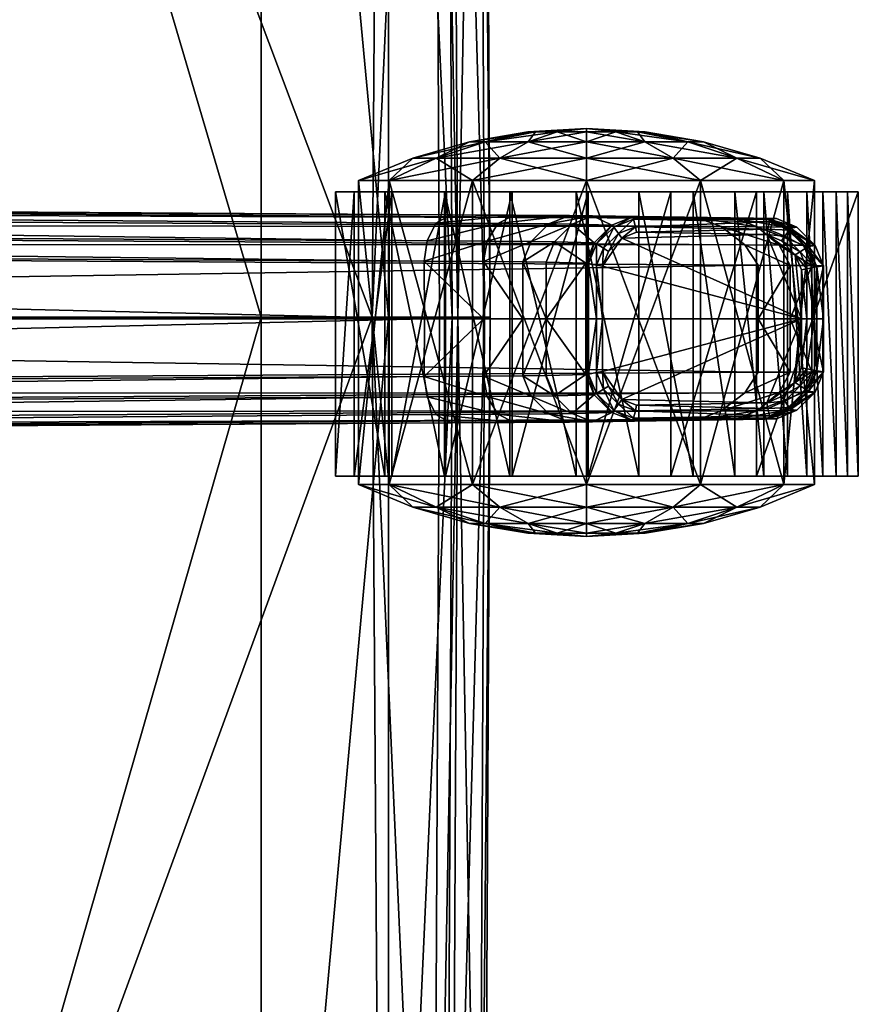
# Model space of a CAD drawing. Header units: inches. Extents: x 82 to 767, y -5 to 263.
# Tile 237 of 656: x 570.02 to 573.06, y 119.04 to 122.61. Entities that reach past the tile are written whole.
import ezdxf

# ---------------------------------------------------------------- set-up
doc = ezdxf.new("R2010")
doc.units = ezdxf.units.IN
doc.header["$MEASUREMENT"] = 0
for name, color, linetype in [('A-FURN-3-COLLECTION-SEAT-BASE', 254, 'Continuous'), ('A-FURN-3-COLLECTION-SEAT-CASTER', 250, 'Continuous'), ('A-FURN-3-COLLECTION-SEAT-CUSHION', 12, 'Continuous')]:
    doc.layers.add(name, color=color, linetype=linetype)

# ---------------------------------------------------------------- blocks, each defined once
blk = doc.blocks.new('HCCE-LTUS-LA5XC-3D-3')
at = {"layer": 'A-FURN-3-COLLECTION-SEAT-BASE'}
mesh = blk.add_polyface(dxfattribs=at)
corners = [(2.9926, 10.4455, 27.8376), (2.9187, 10.4281, 27.8397), (3.07, 10.6688, 27.8371), (0.5773, 0.4246, 9.0372), (13.0659, 0.3499, 4.5306), (12.9805, 0.4157, 4.491), (0.6455, 0.491, 8.967), (0.762, 0.5114, 7.5418), (11.9452, 0.4289, 4.2062), (11.9145, 0.3649, 4.1484), (0.6946, 0.4263, 7.4592), (12.4403, 0.4248, 3.5388), (12.584, 0.421, 2.0187), (12.5196, 0.3575, 2.0196), (11.9994, 0.4591, 4.2669), (0.7709, 0.531, 7.5942), (12.5141, 0.4548, 3.5732), (12.6583, 0.4509, 2.0175), (12.8976, 0.4469, 4.4413), (0.7878, 0.5192, 8.7922), (0.6455, 0.491, 8.967), (13.2549, 0.4136, 4.1036), (13.2311, 0.4103, 2.0203), (13.1574, 0.4417, 2.0215), (13.1805, 0.4448, 4.0419), (13.0297, 0.446, 4.3498), (13.1109, 0.4148, 4.4), (13.2125, 0.414, 4.2565), (13.1382, 0.4452, 4.1967), (12.1318, 0.3635, 3.9937), (12.1698, 0.4275, 4.0499), (12.3558, 0.4259, 3.7992), (12.4303, 0.4559, 3.8396), (12.2299, 0.4576, 4.1098), (12.291, 0.3622, 3.7791), (12.6616, 0.4425, 1.9974), (12.6691, 0.4156, 1.9706), (12.6081, 0.3909, 1.9717), (12.5905, 0.414, 1.9987), (13.2261, 0.4033, 2.0001), (13.2105, 0.3808, 1.9735), (13.1494, 0.4068, 1.9747), (13.1554, 0.4334, 2.0013), (12.6736, 0.3954, 1.9623), (4.7895, 12.6106, 4.491), (4.7609, 12.7144, 4.5306), (0.1067, 1.1253, 9.0372), (4.3393, 11.6429, 4.1484), (4.4102, 11.6471, 4.2062), (0.2569, 1.2634, 7.5418), (0.0272, 1.1239, 9.0687), (4.7103, 12.7867, 4.5466), (4.4586, 11.6859, 4.2669), (0.194, 1.1632, 8.967), (4.7871, 12.522, 4.4413), (0.2738, 1.2843, 8.7922), (4.5308, 12.86, 4.5466), (-0.2034, 1.2727, 9.0687)]
mesh.append_faces([[corners[k] for k in face] for face in [(50, 45, 51), (53, 54, 44)]], dxfattribs={"vtx0": -1})
mesh.append_faces([[corners[k] for k in face] for face in [(6, 18, 20)]], dxfattribs={"vtx0": -1, "vtx1": -1})
mesh.append_faces([[corners[k] for k in face] for face in [(0, 1, 2)]], dxfattribs={"vtx0": -1, "vtx2": -1})
mesh.append_faces([[corners[k] for k in face] for face in [(3, 4, 5), (5, 6, 3), (7, 8, 9), (9, 10, 7), (11, 12, 13), (14, 8, 7), (7, 15, 14), (16, 17, 12), (12, 11, 16), (6, 5, 18), (18, 19, 20), (21, 22, 23), (23, 24, 21), (25, 26, 27), (27, 28, 25), (18, 5, 26), (26, 25, 18), (28, 27, 21), (21, 24, 28), (29, 30, 31), (32, 31, 30), (30, 33, 32), (34, 31, 11), (16, 11, 31), (31, 32, 16), (9, 8, 30), (33, 30, 8), (8, 14, 33), (16, 24, 23), (23, 17, 16), (24, 16, 32), (32, 28, 24), (25, 28, 32), (32, 33, 25), (18, 25, 33), (33, 14, 18), (19, 18, 14), (14, 15, 19), (35, 36, 37), (37, 38, 35), (39, 40, 41), (41, 42, 39), (36, 35, 42), (42, 41, 36), (17, 35, 38), (38, 12, 17), (22, 39, 42), (42, 23, 22), (43, 36, 41), (35, 17, 23), (23, 42, 35), (44, 45, 46), (47, 48, 49), (49, 48, 52), (52, 54, 55), (51, 56, 57)]], dxfattribs={"vtx2": -1})
mesh = blk.add_polyface(dxfattribs=at)
corners = [(12.3452, 0.0818, 3.525), (12.4888, 0.0818, 2.02), (12.4888, -0.1202, 2.02), (12.1184, -0.1259, 3.9671), (12.1184, 0.0818, 3.9671), (12.2613, 0.0818, 3.7745), (12.2613, -0.1248, 3.7745), (12.4987, -0.1185, 2.0003), (12.4987, 0.0818, 2.0003), (12.5286, 0.0818, 1.9731), (12.5286, -0.113, 1.9731), (12.5492, 0.0818, 1.9651), (0.5459, -0.1879, 7.4151), (0.5965, 0.0818, 7.4151), (11.9039, 0.0818, 4.1196), (11.9038, -0.1273, 4.1196), (13.1137, -0.1121, 4.5466), (13.1137, 0.0818, 4.5466), (0.5965, 0.0818, 9.0687), (12.4888, 0.2838, 2.02), (12.3452, 0.2874, 3.525), (12.5196, 0.3575, 2.0196), (12.376, 0.3611, 3.5262), (12.4403, 0.4248, 3.5388), (0.5459, 0.3516, 9.0687), (13.1137, 0.2758, 4.5466), (13.0659, 0.3499, 4.5306), (0.5773, 0.4246, 9.0372), (0.5459, 0.3516, 9.0687), (0.6946, 0.4263, 7.4592), (11.9145, 0.3649, 4.1484), (11.9038, 0.291, 4.1196), (0.5459, 0.3516, 7.4151), (12.1184, 0.2896, 3.9671), (12.2613, 0.2884, 3.7745), (12.3558, 0.4259, 3.7992), (12.291, 0.3622, 3.7791), (12.1318, 0.3635, 3.9937), (12.1698, 0.4275, 4.0499), (12.5905, 0.414, 1.9987), (12.6081, 0.3909, 1.9717), (12.5539, 0.3373, 1.9726), (12.5283, 0.3529, 1.9998), (12.5286, 0.2766, 1.9731), (12.4987, 0.2822, 2.0003), (12.584, 0.421, 2.0187), (12.5492, 0.2726, 1.9651), (12.6691, 0.4156, 1.9706), (12.6736, 0.3954, 1.9623), (12.6201, 0.3739, 1.9635), (12.5715, 0.3259, 1.9646)]
mesh.append_faces([[corners[k] for k in face] for face in [(24, 26, 28)]], dxfattribs={"vtx0": -1, "vtx1": -1})
mesh.append_faces([[corners[k] for k in face] for face in [(0, 1, 2), (3, 4, 5), (6, 5, 0), (7, 8, 9), (10, 9, 11), (2, 1, 8), (12, 13, 14), (15, 14, 4), (16, 17, 18), (19, 1, 0), (0, 20, 19), (21, 22, 23), (24, 25, 26), (26, 27, 28), (29, 30, 31), (31, 32, 29), (22, 21, 19), (19, 20, 22), (5, 4, 33), (33, 34, 5), (35, 36, 37), (33, 37, 36), (36, 34, 33), (0, 5, 34), (34, 20, 0), (23, 22, 36), (31, 30, 37), (37, 33, 31), (38, 37, 30), (34, 36, 22), (22, 20, 34), (39, 40, 41), (41, 42, 39), (42, 41, 43), (43, 44, 42), (9, 8, 44), (44, 43, 9), (45, 39, 42), (42, 21, 45), (21, 42, 44), (44, 19, 21), (11, 9, 43), (43, 46, 11), (47, 48, 49), (49, 40, 47), (40, 49, 50), (50, 41, 40), (41, 50, 46), (46, 43, 41), (8, 1, 19), (19, 44, 8), (32, 31, 14), (14, 13, 32), (46, 50, 49), (31, 33, 4), (4, 14, 31), (25, 24, 18), (18, 17, 25)]], dxfattribs={"vtx2": -1})
mesh = blk.add_polyface(dxfattribs=at)
corners = [(13.2911, -0.0996, 1.9719), (13.2911, 0.0818, 1.9719), (13.3181, 0.0818, 1.9986), (13.2709, -0.0956, 1.9636), (13.2709, 0.0818, 1.9636), (13.3181, -0.1049, 1.9986), (13.3266, 0.0818, 2.0187), (12.5492, 0.0818, 1.9651), (12.5492, -0.109, 1.9651), (13.3266, -0.1065, 2.0187), (13.3515, 0.0818, 4.2102), (13.3515, -0.1103, 4.2102), (13.3091, 0.0818, 4.349), (13.3091, -0.1107, 4.349), (13.2305, 0.0818, 4.4601), (13.2305, -0.1113, 4.4601), (13.1137, 0.0818, 4.5466), (13.3206, 0.348, 4.1709), (13.2962, 0.3443, 2.0192), (13.2311, 0.4103, 2.0203), (13.2549, 0.4136, 4.1036), (13.3515, 0.2739, 4.2102), (13.3266, 0.2702, 2.0187), (13.2781, 0.3484, 4.3172), (13.2125, 0.414, 4.2565), (13.1109, 0.4148, 4.4), (13.19, 0.3491, 4.4416), (13.3091, 0.2744, 4.349), (13.2305, 0.275, 4.4601), (12.9805, 0.4157, 4.491), (13.0659, 0.3499, 4.5306), (13.1137, 0.2758, 4.5466), (13.2911, 0.2632, 1.9719), (13.3181, 0.2685, 1.9986), (13.2659, 0.3246, 1.9724), (13.2889, 0.3396, 1.9991), (13.2105, 0.3808, 1.9735), (13.2261, 0.4033, 2.0001), (13.2709, 0.2592, 1.9636), (13.1494, 0.4068, 1.9747), (13.145, 0.3867, 1.9664), (12.6736, 0.3954, 1.9623), (13.2487, 0.3132, 1.9641), (13.1988, 0.3638, 1.9652), (12.6201, 0.3739, 1.9635), (12.5492, 0.2726, 1.9651)]
mesh.append_faces([[corners[k] for k in face] for face in [(40, 42, 4), (44, 40, 4), (45, 44, 4)]], dxfattribs={"vtx0": -1, "vtx1": -1, "vtx2": -1})
mesh.append_faces([[corners[k] for k in face] for face in [(7, 4, 8), (7, 45, 4)]], dxfattribs={"vtx1": -1})
mesh.append_faces([[corners[k] for k in face] for face in [(0, 1, 2), (3, 4, 1), (5, 2, 6), (9, 6, 10), (11, 10, 12), (13, 12, 14), (15, 14, 16), (17, 18, 19), (19, 20, 17), (21, 22, 18), (18, 17, 21), (23, 24, 25), (25, 26, 23), (27, 23, 26), (26, 28, 27), (17, 20, 24), (24, 23, 17), (21, 17, 23), (23, 27, 21), (26, 25, 29), (29, 30, 26), (28, 26, 30), (30, 31, 28), (32, 33, 2), (2, 1, 32), (33, 32, 34), (34, 35, 33), (35, 34, 36), (36, 37, 35), (38, 32, 1), (1, 4, 38), (22, 33, 35), (35, 18, 22), (18, 35, 37), (37, 19, 18), (39, 40, 41), (33, 22, 6), (6, 2, 33), (32, 38, 42), (42, 34, 32), (34, 42, 43), (43, 36, 34), (36, 43, 40), (40, 39, 36), (44, 41, 40), (40, 43, 42), (42, 38, 4), (22, 21, 10), (10, 6, 22), (21, 27, 12), (12, 10, 21), (27, 28, 14), (14, 12, 27), (28, 31, 16), (16, 14, 28)]], dxfattribs={"vtx2": -1})
mesh = blk.add_polyface(dxfattribs=at)
corners = [(1.6733, -5.8736, 17.5225), (1.6713, -7.1615, 17.5775), (1.6449, -7.1615, 17.4678), (1.6471, -5.8736, 17.4134), (0.5773, -0.261, 9.0372), (0.6455, -0.3274, 8.967), (12.9805, -0.252, 4.491), (13.0659, -0.1863, 4.5306), (0.762, -0.3478, 7.5418), (0.6946, -0.2627, 7.4592), (11.9145, -0.2012, 4.1484), (11.9452, -0.2653, 4.2062), (0.5459, -0.188, 9.0687), (0.5459, -0.188, 9.0687), (11.9994, -0.2955, 4.2669), (0.7709, -0.3674, 7.5942), (0.6455, -0.3274, 8.967), (0.7878, -0.3555, 8.7922), (12.8976, -0.2832, 4.4413), (0.5459, -0.1879, 7.4151), (11.9038, -0.1273, 4.1196), (11.9039, 0.0818, 4.1196), (0.5965, 0.0818, 9.0687), (13.1137, -0.1121, 4.5466), (4.8214, -12.4329, 4.491), (0.1967, -0.9973, 8.967), (0.1094, -0.9596, 9.0372), (4.7931, -12.5368, 4.5306), (0.0299, -0.9584, 9.0687), (0.26, -1.0974, 7.5418), (0.2814, -1.0981, 7.5942), (4.4882, -11.5091, 4.2669), (4.8188, -12.3443, 4.4413), (0.2769, -1.1182, 8.7922), (0.1967, -0.9973, 8.967), (1.9237, -7.4231, 15.5337), (1.9173, -7.4417, 15.6551), (2.0316, -7.9969, 15.6395), (1.8506, -7.4554, 15.7573), (1.9274, -8.0161, 15.7992), (1.7414, -7.4603, 15.8128), (1.7571, -8.0231, 15.8859), (1.7414, -7.4603, 15.8128), (1.6192, -7.4554, 15.8068), (1.5662, -8.0161, 15.8765), (1.7944, -7.9254, 15.1775), (1.6035, -7.9184, 15.1681), (1.6432, -7.3859, 15.3537), (1.7655, -7.3909, 15.3597), (1.9548, -7.9445, 15.2806), (1.8682, -7.4045, 15.4256), (2.0416, -7.9707, 15.4497), (1.8577, -1.6545, 15.7908), (1.7354, -1.6545, 15.7846), (1.6263, -1.6545, 15.8403), (1.5535, -1.6545, 16.0655), (1.6093, -1.6545, 16.1745), (1.7121, -1.6545, 16.2411), (1.8344, -1.6545, 16.2473), (1.9435, -1.6545, 16.1916), (2.0101, -1.6545, 16.0888), (2.0163, -1.6545, 15.9665), (1.9606, -1.6545, 15.8574), (2.0163, -1.6545, 15.9665), (2.0101, -1.6545, 16.0888), (2.0163, -1.6545, 15.9665), (2.0101, -1.6545, 16.0888), (1.9435, -1.6545, 16.1916), (2.0101, -1.6545, 16.0888), (1.9435, -1.6545, 16.1916), (1.8344, -1.6545, 16.2473), (1.9435, -1.6545, 16.1916), (1.8344, -1.6545, 16.2473), (1.7121, -1.6545, 16.2411), (1.7414, -7.4603, 15.8128), (1.8344, -1.6545, 16.2473), (1.7121, -1.6545, 16.2411), (1.6093, -1.6545, 16.1745), (1.6263, -1.6545, 15.8403), (1.7354, -1.6545, 15.7846), (1.7354, -1.6545, 15.7846), (1.8577, -1.6545, 15.7908), (1.7354, -1.6545, 15.7846), (1.8577, -1.6545, 15.7908), (1.9606, -1.6545, 15.8574), (1.8577, -1.6545, 15.7908), (1.9606, -1.6545, 15.8574), (2.0163, -1.6545, 15.9665), (1.9606, -1.6545, 15.8574)]
mesh.append_faces([[corners[k] for k in face] for face in [(5, 18, 6)]], dxfattribs={"vtx0": -1})
mesh.append_faces([[corners[k] for k in face] for face in [(25, 32, 34)]], dxfattribs={"vtx0": -1, "vtx1": -1})
mesh.append_faces([[corners[k] for k in face] for face in [(54, 55, 57), (57, 59, 61), (54, 57, 61), (52, 54, 61)]], dxfattribs={"vtx0": -1, "vtx1": -1, "vtx2": -1})
mesh.append_faces([[corners[k] for k in face] for face in [(62, 52, 61)]], dxfattribs={"vtx1": -1})
mesh.append_faces([[corners[k] for k in face] for face in [(13, 12, 7), (5, 16, 18)]], dxfattribs={"vtx1": -1, "vtx2": -1})
mesh.append_faces([[corners[k] for k in face] for face in [(0, 1, 2), (2, 3, 0), (4, 5, 6), (6, 7, 4), (8, 9, 10), (10, 11, 8), (12, 4, 7), (14, 15, 8), (8, 11, 14), (16, 17, 18), (9, 19, 20), (20, 10, 9), (17, 15, 14), (14, 18, 17), (21, 20, 19), (22, 13, 23), (24, 25, 26), (27, 26, 28), (29, 30, 31), (32, 33, 34), (31, 30, 33), (35, 36, 37), (36, 38, 39), (38, 40, 41), (42, 43, 44), (45, 46, 47), (47, 48, 45), (49, 45, 48), (48, 50, 49), (51, 49, 50), (50, 35, 51), (52, 53, 54), (55, 56, 57), (57, 58, 59), (59, 60, 61), (63, 64, 36), (36, 35, 65), (66, 67, 38), (38, 36, 68), (69, 70, 40), (40, 38, 71), (72, 73, 43), (43, 74, 75), (43, 76, 77), (78, 79, 47), (80, 81, 48), (48, 47, 82), (83, 84, 50), (50, 48, 85), (86, 87, 35), (35, 50, 88)]], dxfattribs={"vtx2": -1})
mesh = blk.add_polyface(dxfattribs=at)
corners = [(12.4888, -0.1202, 2.02), (12.3452, -0.1237, 3.525), (12.3452, 0.0818, 3.525), (12.4403, -0.2612, 3.5388), (12.376, -0.1974, 3.5262), (12.5196, -0.1939, 2.0196), (12.584, -0.2574, 2.0187), (0.5459, -0.188, 9.0687), (13.0659, -0.1863, 4.5306), (13.1137, -0.1121, 4.5466), (12.5141, -0.2911, 3.5732), (12.6583, -0.2872, 2.0175), (12.2613, 0.0818, 3.7745), (12.2613, -0.1248, 3.7745), (12.1184, -0.1259, 3.9671), (12.3558, -0.2623, 3.7992), (12.1698, -0.2638, 4.0499), (12.1318, -0.1998, 3.9937), (12.291, -0.1985, 3.7791), (12.4303, -0.2923, 3.8396), (12.2299, -0.294, 4.1098), (11.9038, -0.1273, 4.1196), (11.9145, -0.2012, 4.1484), (11.9452, -0.2653, 4.2062), (11.9994, -0.2955, 4.2669), (13.1574, -0.2781, 2.0215), (13.1805, -0.2811, 4.0419), (13.0297, -0.2824, 4.3498), (12.8976, -0.2832, 4.4413), (12.6616, -0.2789, 1.9974), (12.5905, -0.2504, 1.9987), (12.6081, -0.2273, 1.9717), (12.6691, -0.2519, 1.9706), (12.5283, -0.1893, 1.9998), (12.5539, -0.1736, 1.9726), (12.4987, -0.1185, 2.0003), (12.5286, -0.113, 1.9731), (12.5286, 0.0818, 1.9731), (13.1554, -0.2697, 2.0013), (12.5492, 0.0818, 1.9651), (12.5492, -0.109, 1.9651), (12.6201, -0.2102, 1.9635), (12.6736, -0.2318, 1.9623), (12.5715, -0.1623, 1.9646), (12.4987, 0.0818, 2.0003), (13.145, -0.2231, 1.9664), (13.2709, 0.0818, 1.9636), (12.1184, 0.0818, 3.9671)]
mesh.append_faces([[corners[k] for k in face] for face in [(7, 8, 9)]], dxfattribs={"vtx0": -1})
mesh.append_faces([[corners[k] for k in face] for face in [(46, 41, 40)]], dxfattribs={"vtx0": -1, "vtx1": -1, "vtx2": -1})
mesh.append_faces([[corners[k] for k in face] for face in [(0, 1, 2), (3, 4, 5), (5, 6, 3), (10, 3, 6), (6, 11, 10), (4, 1, 0), (0, 5, 4), (12, 13, 14), (15, 16, 17), (17, 18, 15), (14, 13, 18), (18, 17, 14), (19, 20, 16), (16, 15, 19), (2, 1, 13), (3, 15, 18), (18, 4, 3), (21, 14, 17), (17, 22, 21), (10, 19, 15), (15, 3, 10), (16, 23, 22), (22, 17, 16), (13, 1, 4), (4, 18, 13), (20, 24, 23), (23, 16, 20), (10, 11, 25), (19, 10, 26), (27, 20, 19), (28, 24, 20), (20, 27, 28), (29, 30, 31), (31, 32, 29), (30, 33, 34), (34, 31, 30), (33, 35, 36), (36, 34, 33), (37, 36, 35), (38, 29, 32), (11, 6, 30), (30, 29, 11), (6, 5, 33), (33, 30, 6), (5, 0, 35), (35, 33, 5), (39, 40, 36), (32, 31, 41), (41, 42, 32), (31, 34, 43), (43, 41, 31), (34, 36, 40), (40, 43, 34), (44, 35, 0), (25, 11, 29), (45, 42, 41), (41, 43, 40), (47, 14, 21)]], dxfattribs={"vtx2": -1})
mesh = blk.add_polyface(dxfattribs=at)
corners = [(13.3206, -0.1843, 4.1709), (13.2549, -0.2499, 4.1036), (13.2311, -0.2467, 2.0203), (13.2962, -0.1807, 2.0192), (13.3515, -0.1103, 4.2102), (13.3266, -0.1065, 2.0187), (13.1805, -0.2811, 4.0419), (13.1574, -0.2781, 2.0215), (13.2781, -0.1848, 4.3172), (13.19, -0.1855, 4.4416), (13.1109, -0.2512, 4.4), (13.2125, -0.2504, 4.2565), (13.0297, -0.2824, 4.3498), (13.1382, -0.2816, 4.1967), (13.3091, -0.1107, 4.349), (13.2305, -0.1113, 4.4601), (12.8976, -0.2832, 4.4413), (12.9805, -0.252, 4.491), (13.0659, -0.1863, 4.5306), (13.1137, -0.1121, 4.5466), (12.5141, -0.2911, 3.5732), (12.4303, -0.2923, 3.8396), (13.3181, 0.0818, 1.9986), (13.3181, -0.1049, 1.9986), (13.2911, -0.0996, 1.9719), (13.2889, -0.176, 1.9991), (13.2659, -0.1609, 1.9724), (13.2261, -0.2396, 2.0001), (13.2105, -0.2171, 1.9735), (13.1554, -0.2697, 2.0013), (13.1494, -0.2432, 1.9747), (12.6691, -0.2519, 1.9706), (13.2911, 0.0818, 1.9719), (13.2709, -0.0956, 1.9636), (12.6736, -0.2318, 1.9623), (13.145, -0.2231, 1.9664), (13.3266, 0.0818, 2.0187), (13.2487, -0.1496, 1.9641), (13.1988, -0.2001, 1.9652), (12.6616, -0.2789, 1.9974), (13.2709, 0.0818, 1.9636), (12.6201, -0.2102, 1.9635), (13.3515, 0.0818, 4.2102), (13.3091, 0.0818, 4.349), (13.2305, 0.0818, 4.4601), (13.1137, 0.0818, 4.5466)]
mesh.append_faces([[corners[k] for k in face] for face in [(40, 37, 35), (40, 35, 41)]], dxfattribs={"vtx0": -1, "vtx1": -1, "vtx2": -1})
mesh.append_faces([[corners[k] for k in face] for face in [(0, 1, 2), (2, 3, 0), (4, 0, 3), (3, 5, 4), (1, 6, 7), (7, 2, 1), (8, 9, 10), (10, 11, 8), (12, 13, 11), (11, 10, 12), (14, 15, 9), (9, 8, 14), (0, 8, 11), (11, 1, 0), (16, 12, 10), (10, 17, 16), (4, 14, 8), (8, 0, 4), (9, 18, 17), (17, 10, 9), (13, 6, 1), (1, 11, 13), (15, 19, 18), (18, 9, 15), (7, 6, 20), (6, 13, 21), (21, 13, 12), (22, 23, 24), (23, 25, 26), (26, 24, 23), (25, 27, 28), (28, 26, 25), (27, 29, 30), (30, 28, 27), (31, 30, 29), (32, 24, 33), (5, 3, 25), (25, 23, 5), (3, 2, 27), (27, 25, 3), (2, 7, 29), (29, 27, 2), (34, 35, 30), (30, 31, 34), (36, 5, 23), (24, 26, 37), (37, 33, 24), (26, 28, 38), (38, 37, 26), (28, 30, 35), (35, 38, 28), (39, 29, 7), (40, 33, 37), (37, 38, 35), (42, 4, 5), (43, 14, 4), (44, 15, 14), (45, 19, 15)]], dxfattribs={"vtx2": -1})
at = {"layer": 'A-FURN-3-COLLECTION-SEAT-CASTER'}
mesh = blk.add_polyface(dxfattribs=at)
corners = [(12.4917, 0.7592, 1.0279), (12.4917, 0.7711, 0.8146), (12.3851, 0.7592, 0.9993), (12.3071, 0.7592, 0.9212), (12.2785, 0.7592, 0.8146), (12.3071, 0.7592, 0.708), (12.3851, 0.7592, 0.6299), (12.4917, 0.7592, 0.6014), (12.5984, 0.7592, 0.6299), (12.6764, 0.7592, 0.708), (12.705, 0.7592, 0.8146), (4.1631, 11.9939, 0.8146), (4.3764, 12.0059, 0.8146), (4.3478, 12.0059, 0.9212), (4.2697, 12.0059, 0.9993), (4.1631, 12.0059, 1.0279), (4.0565, 12.0059, 0.9993), (3.9784, 12.0059, 0.9212), (3.9499, 12.0059, 0.8146), (3.9784, 12.0059, 0.708), (4.0565, 12.0059, 0.6299), (4.1631, 12.0059, 0.6014), (4.2697, 12.0059, 0.6299), (4.3478, 12.0059, 0.708), (4.5302, 12.0416, 1.0265), (4.587, 12.0416, 0.8146), (4.375, 12.0416, 1.1817), (4.1631, 12.0416, 1.2384), (3.9512, 12.0416, 1.1817), (3.7961, 12.0416, 1.0265), (3.7393, 12.0416, 0.8146), (3.7961, 12.0416, 0.6027), (3.9512, 12.0416, 0.4475), (4.1631, 12.0416, 0.3908), (4.375, 12.0416, 0.4475), (4.5302, 12.0416, 0.6027), (4.708, 12.1005, 1.1292)]
mesh.append_faces([[corners[k] for k in face] for face in [(0, 1, 2), (2, 1, 3), (3, 1, 4), (4, 1, 5), (5, 1, 6), (6, 1, 7), (7, 1, 8), (8, 1, 9), (9, 1, 10), (11, 12, 13), (11, 13, 14), (11, 14, 15), (11, 15, 16), (11, 16, 17), (11, 17, 18), (11, 18, 19), (11, 19, 20), (11, 20, 21), (11, 21, 22), (11, 22, 23), (11, 23, 12)]])
mesh.append_faces([[corners[k] for k in face] for face in [(24, 13, 12), (12, 25, 24), (26, 14, 13), (13, 24, 26), (27, 15, 14), (14, 26, 27), (28, 16, 15), (15, 27, 28), (29, 17, 16), (16, 28, 29), (30, 18, 17), (31, 19, 18), (32, 20, 19), (19, 31, 32), (33, 21, 20), (20, 32, 33), (34, 22, 21), (21, 33, 34), (35, 23, 22), (22, 34, 35), (25, 12, 23), (23, 35, 25), (36, 24, 25)]], dxfattribs={"vtx2": -1})
mesh = blk.add_polyface(dxfattribs=at)
corners = [(13.1209, 0.6645, 0.8146), (12.9156, 0.7235, 0.8146), (12.8588, 0.7235, 1.0265), (13.0366, 0.6645, 1.1292), (12.7037, 0.7235, 1.1817), (12.8063, 0.6645, 1.3594), (12.4917, 0.7235, 1.2384), (12.4917, 0.6645, 1.4437), (12.2798, 0.7235, 1.1817), (12.1247, 0.7235, 1.0265), (11.9469, 0.6645, 1.1292), (12.1772, 0.6645, 1.3594), (12.0679, 0.7235, 0.8146), (11.8626, 0.6645, 0.8146), (12.1247, 0.7235, 0.6027), (11.9469, 0.6645, 0.5), (12.2798, 0.7235, 0.4475), (12.1772, 0.6645, 0.2698), (12.4917, 0.7235, 0.3908), (12.4917, 0.6645, 0.1855), (12.7037, 0.7235, 0.4475), (12.8063, 0.6645, 0.2698), (12.8588, 0.7235, 0.6027), (13.0366, 0.6645, 0.5), (12.6764, 0.7592, 0.9212), (12.705, 0.7592, 0.8146), (12.5984, 0.7592, 0.9993), (12.4917, 0.7592, 1.0279), (12.3851, 0.7592, 0.9993), (12.3071, 0.7592, 0.9212), (12.2785, 0.7592, 0.8146), (12.3071, 0.7592, 0.708), (12.3851, 0.7592, 0.6299), (12.4917, 0.7592, 0.6014), (12.5984, 0.7592, 0.6299), (12.6764, 0.7592, 0.708), (12.4917, 0.7711, 0.8146)]
mesh.append_faces([[corners[k] for k in face] for face in [(25, 36, 24), (24, 36, 26), (26, 36, 27)]])
mesh.append_faces([[corners[k] for k in face] for face in [(0, 1, 2), (3, 2, 4), (5, 4, 6), (7, 6, 8), (9, 10, 11), (11, 8, 9), (12, 13, 10), (10, 9, 12), (14, 15, 13), (13, 12, 14), (16, 17, 15), (15, 14, 16), (18, 19, 17), (17, 16, 18), (19, 18, 20), (21, 20, 22), (23, 22, 1), (24, 2, 1), (1, 25, 24), (26, 4, 2), (2, 24, 26), (27, 6, 4), (4, 26, 27), (28, 8, 6), (6, 27, 28), (29, 9, 8), (8, 28, 29), (30, 12, 9), (9, 29, 30), (31, 14, 12), (12, 30, 31), (32, 16, 14), (14, 31, 32), (33, 18, 16), (16, 32, 33), (34, 20, 18), (18, 33, 34), (35, 22, 20), (20, 34, 35), (25, 1, 22), (22, 35, 25)]], dxfattribs={"vtx2": -1})
mesh = blk.add_polyface(dxfattribs=at)
corners = [(12.4917, -0.519, 1.6412), (12.4917, 0.583, 1.6412), (12.0785, 0.583, 1.5304), (12.0785, -0.519, 1.5304), (11.7759, 0.583, 1.2279), (11.7759, -0.519, 1.2279), (11.6652, 0.583, 0.8146), (11.6652, -0.519, 0.8146), (11.7759, 0.583, 0.4013), (11.7759, -0.519, 0.4013), (12.0785, 0.583, 0.0988), (12.0785, -0.519, 0.0988), (12.4917, 0.583, -0.0119), (12.4917, -0.519, -0.0119), (12.905, 0.583, 0.0988), (12.4917, 0.6645, 1.4437), (12.905, 0.583, 1.5304), (12.1772, 0.6645, 1.3594), (11.9469, 0.6645, 1.1292), (11.8626, 0.6645, 0.8146), (11.9469, 0.6645, 0.5), (12.1772, 0.6645, 0.2698), (12.4917, 0.6645, 0.1855), (12.8063, 0.6645, 0.2698), (12.4917, 0.7235, 1.2384), (12.8063, 0.6645, 1.3594), (12.2798, 0.7235, 1.1817), (11.7612, 0.5417, 1.3461), (11.9774, 0.5417, 1.5742), (11.9774, -0.4884, 1.5742), (12.2139, 0.5417, 1.7042), (12.2139, -0.4884, 1.7042), (12.4542, 0.5417, 1.7532), (12.4542, -0.4884, 1.7532), (12.6814, 0.5417, 1.7383), (12.6814, -0.4884, 1.7383), (12.797, 0.5417, 1.9642), (12.4979, 0.5417, 1.9372), (12.4979, -0.4884, 1.9372), (12.222, 0.5417, 1.8781), (12.222, -0.4884, 1.8781), (11.9808, 0.5417, 1.7711), (11.9808, -0.4884, 1.7711), (11.7861, 0.5417, 1.6002), (11.7861, -0.4884, 1.6002), (11.6494, 0.5417, 1.3493), (11.6494, -0.4884, 1.3493), (11.5822, 0.5417, 1.0024), (11.5822, -0.4884, 1.0024), (11.7612, -0.4884, 1.3461)]
mesh.append_faces([[corners[k] for k in face] for face in [(27, 45, 43), (28, 43, 41), (30, 41, 39), (32, 39, 37)]], dxfattribs={"vtx0": -1, "vtx2": -1})
mesh.append_faces([[corners[k] for k in face] for face in [(28, 27, 43), (30, 28, 41), (32, 30, 39), (34, 32, 37)]], dxfattribs={"vtx1": -1, "vtx2": -1})
mesh.append_faces([[corners[k] for k in face] for face in [(0, 1, 2), (3, 2, 4), (5, 4, 6), (7, 6, 8), (9, 8, 10), (11, 10, 12), (13, 12, 14), (15, 1, 16), (17, 2, 1), (1, 15, 17), (18, 4, 2), (2, 17, 18), (19, 6, 4), (4, 18, 19), (20, 8, 6), (6, 19, 20), (21, 10, 8), (8, 20, 21), (22, 12, 10), (10, 21, 22), (12, 22, 23), (24, 15, 25), (26, 17, 15), (27, 28, 29), (28, 30, 31), (30, 32, 33), (32, 34, 35), (36, 37, 38), (37, 39, 40), (39, 41, 42), (41, 43, 44), (43, 45, 46), (45, 47, 48), (47, 27, 49), (27, 47, 45)]], dxfattribs={"vtx2": -1})
mesh = blk.add_polyface(dxfattribs=at)
corners = [(13.3183, -0.519, 0.8146), (13.3183, 0.583, 0.8146), (13.2076, 0.583, 1.2279), (13.2076, -0.519, 1.2279), (12.905, 0.583, 1.5304), (12.905, -0.519, 1.5304), (12.4917, 0.583, 1.6412), (12.905, -0.519, 0.0988), (12.905, 0.583, 0.0988), (13.2076, 0.583, 0.4013), (13.2076, -0.519, 0.4013), (13.0366, 0.6645, 1.1292), (13.1209, 0.6645, 0.8146), (12.8063, 0.6645, 1.3594), (12.4917, 0.6645, 1.4437), (12.8063, 0.6645, 0.2698), (12.4917, 0.583, -0.0119), (13.0366, 0.6645, 0.5), (12.8588, 0.7235, 1.0265), (12.7037, 0.7235, 1.1817), (12.7037, 0.7235, 0.4475), (12.4917, 0.6645, 0.1855), (12.8588, 0.7235, 0.6027), (12.9156, 0.7235, 0.8146), (12.6814, 0.5417, 1.7383), (12.8789, 0.5417, 1.677), (12.8789, -0.4884, 1.677), (13.0299, 0.5417, 1.5863), (13.0299, -0.4884, 1.5863), (13.1349, 0.5417, 1.4848), (13.1349, -0.4884, 1.4848), (13.2208, 0.5417, 1.3699), (13.2208, -0.4884, 1.3699), (13.2911, 0.5417, 1.2438), (13.2911, -0.4884, 1.2438), (13.3486, 0.5417, 1.1088), (13.3486, -0.4884, 1.1088), (13.3967, 0.5417, 0.9671), (13.3967, -0.4884, 0.9671), (13.4385, 0.5417, 0.8208), (13.4385, -0.4884, 0.8208), (13.4772, 0.5417, 0.6724), (13.4772, -0.4884, 0.6724), (13.4772, 0.5417, 1.9752), (13.4772, -0.4884, 1.9752), (13.1077, 0.5417, 1.9752), (13.1077, -0.4884, 1.9752), (12.797, 0.5417, 1.9642), (12.797, -0.4884, 1.9642), (12.4979, 0.5417, 1.9372)]
mesh.append_faces([[corners[k] for k in face] for face in [(39, 43, 41)]], dxfattribs={"vtx0": -1})
mesh.append_faces([[corners[k] for k in face] for face in [(24, 49, 47), (25, 47, 45), (29, 45, 43)]], dxfattribs={"vtx0": -1, "vtx2": -1})
mesh.append_faces([[corners[k] for k in face] for face in [(25, 24, 47), (27, 25, 45), (29, 27, 45), (31, 29, 43), (33, 31, 43), (35, 33, 43), (37, 35, 43), (39, 37, 43)]], dxfattribs={"vtx1": -1, "vtx2": -1})
mesh.append_faces([[corners[k] for k in face] for face in [(0, 1, 2), (3, 2, 4), (5, 4, 6), (7, 8, 9), (10, 9, 1), (11, 2, 1), (1, 12, 11), (13, 4, 2), (2, 11, 13), (4, 13, 14), (15, 8, 16), (17, 9, 8), (8, 15, 17), (12, 1, 9), (9, 17, 12), (18, 11, 12), (19, 13, 11), (20, 15, 21), (22, 17, 15), (23, 12, 17), (24, 25, 26), (25, 27, 28), (27, 29, 30), (29, 31, 32), (31, 33, 34), (33, 35, 36), (35, 37, 38), (37, 39, 40), (39, 41, 42), (41, 43, 44), (43, 45, 46), (45, 47, 48)]], dxfattribs={"vtx2": -1})
mesh = blk.add_polyface(dxfattribs=at)
corners = [(12.4917, -0.6595, 1.2384), (12.4917, -0.6005, 1.4437), (12.1772, -0.6005, 1.3594), (12.2798, -0.6595, 1.1817), (11.9469, -0.6005, 1.1292), (12.1247, -0.6595, 1.0265), (11.8626, -0.6005, 0.8146), (12.0679, -0.6595, 0.8146), (11.9469, -0.6005, 0.5), (12.1247, -0.6595, 0.6027), (12.1772, -0.6005, 0.2698), (12.2798, -0.6595, 0.4475), (12.4917, -0.6005, 0.1855), (12.4917, -0.6595, 0.3908), (12.8063, -0.6005, 0.2698), (12.0785, -0.519, 1.5304), (12.4917, -0.519, 1.6412), (11.7759, -0.519, 1.2279), (11.6652, -0.519, 0.8146), (11.7759, -0.519, 0.4013), (12.0785, -0.519, 0.0988), (12.4917, -0.519, -0.0119), (12.0785, 0.583, 1.5304), (11.7759, 0.583, 1.2279), (11.6652, 0.583, 0.8146), (11.7759, 0.583, 0.4013), (12.0785, 0.583, 0.0988), (12.4917, 0.583, -0.0119), (11.9774, -0.4884, 1.5742), (11.7612, -0.4884, 1.3461), (11.7612, 0.5417, 1.3461), (12.2139, -0.4884, 1.7042), (11.9774, 0.5417, 1.5742), (12.4542, -0.4884, 1.7532), (12.2139, 0.5417, 1.7042), (12.6814, -0.4884, 1.7383), (12.4542, 0.5417, 1.7532), (12.222, -0.4884, 1.8781), (12.4979, -0.4884, 1.9372), (12.4979, 0.5417, 1.9372), (11.9808, -0.4884, 1.7711), (12.222, 0.5417, 1.8781), (11.7861, -0.4884, 1.6002), (11.9808, 0.5417, 1.7711), (11.6494, -0.4884, 1.3493), (11.7861, 0.5417, 1.6002), (11.5822, -0.4884, 1.0024), (11.6494, 0.5417, 1.3493), (11.5822, 0.5417, 1.0024)]
mesh.append_faces([[corners[k] for k in face] for face in [(42, 29, 28), (40, 28, 31), (37, 31, 33), (38, 33, 35)]], dxfattribs={"vtx0": -1, "vtx2": -1})
mesh.append_faces([[corners[k] for k in face] for face in [(42, 44, 29), (40, 42, 28), (37, 40, 31), (38, 37, 33)]], dxfattribs={"vtx1": -1, "vtx2": -1})
mesh.append_faces([[corners[k] for k in face] for face in [(0, 1, 2), (3, 2, 4), (5, 4, 6), (7, 6, 8), (9, 8, 10), (11, 10, 12), (13, 12, 14), (15, 2, 1), (1, 16, 15), (17, 4, 2), (2, 15, 17), (18, 6, 4), (4, 17, 18), (19, 8, 6), (6, 18, 19), (20, 10, 8), (8, 19, 20), (21, 12, 10), (10, 20, 21), (22, 15, 16), (23, 17, 15), (24, 18, 17), (25, 19, 18), (26, 20, 19), (27, 21, 20), (28, 29, 30), (31, 28, 32), (33, 31, 34), (35, 33, 36), (37, 38, 39), (40, 37, 41), (42, 40, 43), (44, 42, 45), (46, 44, 47), (29, 46, 48), (44, 46, 29)]], dxfattribs={"vtx2": -1})
mesh = blk.add_polyface(dxfattribs=at)
corners = [(12.8588, -0.6595, 0.6027), (13.0366, -0.6005, 0.5), (13.1209, -0.6005, 0.8146), (13.2076, -0.519, 1.2279), (13.0366, -0.6005, 1.1292), (13.3183, -0.519, 0.8146), (12.905, -0.519, 1.5304), (12.8063, -0.6005, 1.3594), (12.4917, -0.519, 1.6412), (12.4917, -0.6005, 1.4437), (12.905, -0.519, 0.0988), (12.8063, -0.6005, 0.2698), (12.4917, -0.6005, 0.1855), (12.4917, -0.519, -0.0119), (13.2076, -0.519, 0.4013), (13.2076, 0.583, 1.2279), (12.905, 0.583, 1.5304), (12.4917, 0.583, 1.6412), (12.905, 0.583, 0.0988), (13.2076, 0.583, 0.4013), (13.3183, 0.583, 0.8146), (12.8789, -0.4884, 1.677), (12.6814, -0.4884, 1.7383), (12.6814, 0.5417, 1.7383), (13.0299, -0.4884, 1.5863), (12.8789, 0.5417, 1.677), (13.1349, -0.4884, 1.4848), (13.0299, 0.5417, 1.5863), (13.2208, -0.4884, 1.3699), (13.1349, 0.5417, 1.4848), (13.2911, -0.4884, 1.2438), (13.2208, 0.5417, 1.3699), (13.3486, -0.4884, 1.1088), (13.2911, 0.5417, 1.2438), (13.3967, -0.4884, 0.9671), (13.3486, 0.5417, 1.1088), (13.4385, -0.4884, 0.8208), (13.3967, 0.5417, 0.9671), (13.4772, -0.4884, 0.6724), (13.4385, 0.5417, 0.8208), (13.4772, -0.4884, 1.9752), (13.4772, 0.5417, 0.6724), (13.1077, -0.4884, 1.9752), (13.4772, 0.5417, 1.9752), (12.797, -0.4884, 1.9642), (13.1077, 0.5417, 1.9752), (12.4979, -0.4884, 1.9372), (12.797, 0.5417, 1.9642)]
mesh.append_faces([[corners[k] for k in face] for face in [(36, 40, 34)]], dxfattribs={"vtx0": -1, "vtx1": -1})
mesh.append_faces([[corners[k] for k in face] for face in [(44, 22, 21), (42, 21, 24), (42, 24, 26), (40, 26, 28), (40, 28, 30), (40, 30, 32), (40, 32, 34)]], dxfattribs={"vtx0": -1, "vtx2": -1})
mesh.append_faces([[corners[k] for k in face] for face in [(44, 46, 22), (42, 44, 21), (40, 42, 26)]], dxfattribs={"vtx1": -1, "vtx2": -1})
mesh.append_faces([[corners[k] for k in face] for face in [(0, 1, 2), (3, 4, 2), (2, 5, 3), (6, 7, 4), (4, 3, 6), (8, 9, 7), (7, 6, 8), (10, 11, 12), (12, 13, 10), (14, 1, 11), (11, 10, 14), (5, 2, 1), (1, 14, 5), (15, 3, 5), (16, 6, 3), (17, 8, 6), (18, 10, 13), (19, 14, 10), (20, 5, 14), (21, 22, 23), (24, 21, 25), (26, 24, 27), (28, 26, 29), (30, 28, 31), (32, 30, 33), (34, 32, 35), (36, 34, 37), (38, 36, 39), (40, 38, 41), (42, 40, 43), (44, 42, 45), (46, 44, 47), (36, 38, 40)]], dxfattribs={"vtx2": -1})
mesh = blk.add_polyface(dxfattribs=at)
corners = [(12.4917, -0.7071, 0.8146), (12.2785, -0.6951, 0.8146), (12.3071, -0.6951, 0.708), (12.3851, -0.6951, 0.6299), (12.4917, -0.6951, 0.6014), (12.5984, -0.6951, 0.6299), (12.8588, -0.6595, 1.0265), (12.6764, -0.6951, 0.9212), (12.705, -0.6951, 0.8146), (12.9156, -0.6595, 0.8146), (12.7037, -0.6595, 1.1817), (12.5984, -0.6951, 0.9993), (12.4917, -0.6595, 1.2384), (12.4917, -0.6951, 1.0279), (12.2798, -0.6595, 1.1817), (12.3851, -0.6951, 0.9993), (12.1247, -0.6595, 1.0265), (12.3071, -0.6951, 0.9212), (12.0679, -0.6595, 0.8146), (12.1247, -0.6595, 0.6027), (12.2798, -0.6595, 0.4475), (12.4917, -0.6595, 0.3908), (12.7037, -0.6595, 0.4475), (12.8588, -0.6595, 0.6027), (12.6764, -0.6951, 0.708), (13.0366, -0.6005, 1.1292), (13.1209, -0.6005, 0.8146), (12.8063, -0.6005, 1.3594), (12.4917, -0.6005, 1.4437), (12.1772, -0.6005, 1.3594), (11.9469, -0.6005, 1.1292), (11.8626, -0.6005, 0.8146), (11.9469, -0.6005, 0.5), (12.1772, -0.6005, 0.2698), (12.4917, -0.6005, 0.1855), (12.8063, -0.6005, 0.2698), (13.0366, -0.6005, 0.5)]
mesh.append_faces([[corners[k] for k in face] for face in [(0, 1, 2), (0, 2, 3), (0, 3, 4), (0, 4, 5)]])
mesh.append_faces([[corners[k] for k in face] for face in [(6, 7, 8), (8, 9, 6), (10, 11, 7), (7, 6, 10), (12, 13, 11), (11, 10, 12), (14, 15, 13), (13, 12, 14), (16, 17, 15), (15, 14, 16), (18, 1, 17), (17, 16, 18), (19, 2, 1), (1, 18, 19), (20, 3, 2), (2, 19, 20), (21, 4, 3), (3, 20, 21), (22, 5, 4), (4, 21, 22), (23, 24, 5), (5, 22, 23), (9, 8, 24), (24, 23, 9), (25, 6, 9), (9, 26, 25), (27, 10, 6), (6, 25, 27), (28, 12, 10), (10, 27, 28), (29, 14, 12), (30, 16, 14), (31, 18, 16), (32, 19, 18), (33, 20, 19), (34, 21, 20), (35, 22, 21), (36, 23, 22), (22, 35, 36), (26, 9, 23)]], dxfattribs={"vtx2": -1})
mesh = blk.add_polyface(dxfattribs=at)
corners = [(12.4917, -0.7071, 0.8146), (12.705, -0.6951, 0.8146), (12.6764, -0.6951, 0.9212), (12.5984, -0.6951, 0.9993), (12.4917, -0.6951, 1.0279), (12.3851, -0.6951, 0.9993), (12.3071, -0.6951, 0.9212), (12.2785, -0.6951, 0.8146), (12.5984, -0.6951, 0.6299), (12.6764, -0.6951, 0.708), (4.4841, -11.7191, 0.2698), (4.3814, -11.6601, 0.4475), (4.5366, -11.6601, 0.6027), (4.3542, -11.6244, 0.9212), (4.5366, -11.6601, 1.0265), (4.5934, -11.6601, 0.8146), (4.3828, -11.6244, 0.8146), (4.2761, -11.6244, 0.9993), (4.3814, -11.6601, 1.1817), (4.1695, -11.6244, 1.0279), (4.1695, -11.6601, 1.2384), (4.0629, -11.6244, 0.9993), (3.9576, -11.6601, 1.1817), (3.9848, -11.6244, 0.9212), (3.8025, -11.6601, 1.0265), (3.9563, -11.6244, 0.8146), (3.7457, -11.6601, 0.8146), (3.9848, -11.6244, 0.708), (4.0629, -11.6244, 0.6299), (3.9576, -11.6601, 0.4475), (3.8025, -11.6601, 0.6027), (4.1695, -11.6244, 0.6013), (4.1695, -11.6601, 0.3908), (4.2761, -11.6244, 0.6299), (4.3542, -11.6244, 0.708), (4.1695, -11.6125, 0.8146)]
mesh.append_faces([[corners[k] for k in face] for face in [(0, 1, 2), (0, 2, 3), (0, 3, 4), (0, 4, 5), (0, 5, 6), (0, 6, 7), (0, 8, 9), (0, 9, 1), (16, 35, 13), (13, 35, 17), (17, 35, 19), (19, 35, 21), (21, 35, 23), (23, 35, 25), (25, 35, 27), (27, 35, 28), (28, 35, 31), (31, 35, 33), (33, 35, 34), (34, 35, 16)]])
mesh.append_faces([[corners[k] for k in face] for face in [(10, 11, 12), (13, 14, 15), (15, 16, 13), (17, 18, 14), (14, 13, 17), (19, 20, 18), (18, 17, 19), (21, 22, 20), (20, 19, 21), (23, 24, 22), (22, 21, 23), (24, 23, 25), (26, 25, 27), (28, 29, 30), (30, 27, 28), (31, 32, 29), (29, 28, 31), (33, 11, 32), (32, 31, 33), (34, 12, 11), (11, 33, 34), (16, 15, 12), (12, 34, 16)]], dxfattribs={"vtx2": -1})
at = {"layer": 'A-FURN-3-COLLECTION-SEAT-CUSHION'}
mesh = blk.add_polyface(dxfattribs=at)
corners = [(11.7488, 4.9488, 17.7165), (9.9532, 5.7284, 17.7278), (11.7116, 9.0706, 17.6758), (11.9342, 4.8866, 17.919), (12.0001, 5.0318, 18.371), (11.9075, 9.2451, 17.9247), (11.7743, 9.2033, 19.0312), (11.7743, 5.046, 19.0312), (11.9818, 5.032, 18.5217), (11.3127, 8.8408, 19.3757), (11.3127, 5.023, 19.3757), (12.0746, 9.3901, 18.5388), (12.0991, 5.0326, 18.536), (12.1174, 5.0324, 18.3852), (11.9743, 9.3705, 18.3768), (12.0253, 0.0878, 18.3656), (12.1422, 0.0878, 18.3819), (9.8582, 5, 19.6769), (9.8621, 5, 19.6261), (9.8621, 8.0311, 19.6261), (9.8621, 0.0878, 19.6261), (9.8582, 0.0878, 19.6769), (9.7629, 8.0096, 19.8462), (9.7629, 4.9978, 19.8462), (9.8297, 4.9993, 19.7668), (9.7629, 0.0878, 19.8462), (9.8297, 0.0878, 19.7668), (9.6792, 7.9926, 19.8896), (9.6792, 4.996, 19.8896), (9.6792, 0.0878, 19.8896), (9.8297, 8.024, 19.7668), (9.945, 5.3846, 17.6895), (10.6293, 5.1494, 17.6706), (9.9359, 5.1662, 17.6466), (9.9289, 4.8309, 17.614), (11.7144, 0.0878, 17.6789), (9.9289, 0.0878, 17.614), (11.9592, 0.0878, 17.9136), (11.7743, 0.0878, 19.0312), (12.0044, 0.0878, 18.5154), (11.3127, 0.0878, 19.3757), (12.1214, 0.0878, 18.5316)]
mesh.append_faces([[corners[k] for k in face] for face in [(31, 32, 33)]])
mesh.append_faces([[corners[k] for k in face] for face in [(0, 1, 2)]], dxfattribs={"vtx1": -1})
mesh.append_faces([[corners[k] for k in face] for face in [(3, 0, 2), (4, 3, 5), (6, 7, 8), (9, 10, 7), (11, 12, 13), (8, 12, 11), (13, 4, 14), (15, 4, 13), (13, 16, 15), (17, 18, 19), (20, 18, 17), (17, 21, 20), (22, 23, 24), (24, 23, 25), (25, 26, 24), (27, 28, 23), (23, 28, 29), (29, 25, 23), (30, 24, 17), (17, 24, 26), (26, 21, 17), (19, 18, 10), (0, 34, 33), (33, 32, 0), (1, 0, 32), (32, 31, 1), (35, 36, 34), (34, 0, 35), (3, 37, 35), (35, 0, 3), (15, 37, 3), (3, 4, 15), (7, 38, 39), (39, 8, 7), (10, 40, 38), (38, 7, 10), (18, 20, 40), (40, 10, 18), (12, 41, 16), (16, 13, 12), (8, 39, 41), (41, 12, 8)]], dxfattribs={"vtx2": -1})
mesh = blk.add_polyface(dxfattribs=at)
corners = [(11.7488, -4.9001, 17.7165), (11.7116, -9.0219, 17.6758), (9.9532, -5.6797, 17.7278), (11.9342, -4.8379, 17.919), (11.9075, -9.1965, 17.9247), (12.0001, -4.9831, 18.371), (11.9818, -4.9834, 18.5217), (11.7743, -4.9973, 19.0312), (11.7743, -9.1546, 19.0312), (11.3127, -4.9743, 19.3757), (11.3127, -8.7921, 19.3757), (12.1174, -4.9838, 18.3852), (12.0991, -4.9839, 18.536), (12.0746, -9.3414, 18.5388), (11.9743, -9.3218, 18.3768), (12.0253, 0.0878, 18.3656), (12.1422, 0.0878, 18.3819), (9.8621, -7.9825, 19.6261), (9.8621, -4.9514, 19.6261), (9.8581, -4.9514, 19.6769), (9.8621, 0.0878, 19.6261), (9.8582, 0.0878, 19.6769), (9.8297, -4.9506, 19.7668), (9.7629, -4.9491, 19.8462), (9.7629, -7.961, 19.8462), (9.8297, 0.0878, 19.7668), (9.7629, 0.0878, 19.8462), (9.6792, -4.9474, 19.8896), (9.6792, -7.9439, 19.8896), (9.6792, 0.0878, 19.8896), (9.8297, -7.9754, 19.7668), (9.945, -5.3359, 17.6895), (9.9359, -5.1175, 17.6466), (10.6293, -5.1007, 17.6706), (9.9289, -4.7822, 17.614), (11.7144, 0.0878, 17.6789), (9.9289, 0.0878, 17.614), (11.9592, 0.0878, 17.9136), (12.0044, 0.0878, 18.5154), (11.7743, 0.0878, 19.0312), (11.3127, 0.0878, 19.3757), (12.1214, 0.0878, 18.5316)]
mesh.append_faces([[corners[k] for k in face] for face in [(31, 32, 33)]])
mesh.append_faces([[corners[k] for k in face] for face in [(0, 1, 2)]], dxfattribs={"vtx1": -1})
mesh.append_faces([[corners[k] for k in face] for face in [(1, 0, 3), (4, 3, 5), (6, 7, 8), (7, 9, 10), (11, 12, 13), (13, 12, 6), (14, 5, 11), (15, 16, 11), (11, 5, 15), (17, 18, 19), (20, 21, 19), (19, 18, 20), (22, 23, 24), (22, 25, 26), (26, 23, 22), (23, 27, 28), (23, 26, 29), (29, 27, 23), (19, 22, 30), (19, 21, 25), (25, 22, 19), (9, 18, 17), (0, 33, 32), (32, 34, 0), (2, 31, 33), (33, 0, 2), (35, 0, 34), (34, 36, 35), (3, 0, 35), (35, 37, 3), (15, 5, 3), (3, 37, 15), (7, 6, 38), (38, 39, 7), (9, 7, 39), (39, 40, 9), (18, 9, 40), (40, 20, 18), (12, 11, 16), (16, 41, 12), (6, 12, 41), (41, 38, 6)]], dxfattribs={"vtx2": -1})

msp = doc.modelspace()

# ---------------------------------------------------------------- block references
msp.add_blockref('HCCE-LTUS-LA5XC-3D-3', (559.5854, 121.446))

doc.saveas('drawing.dxf')
